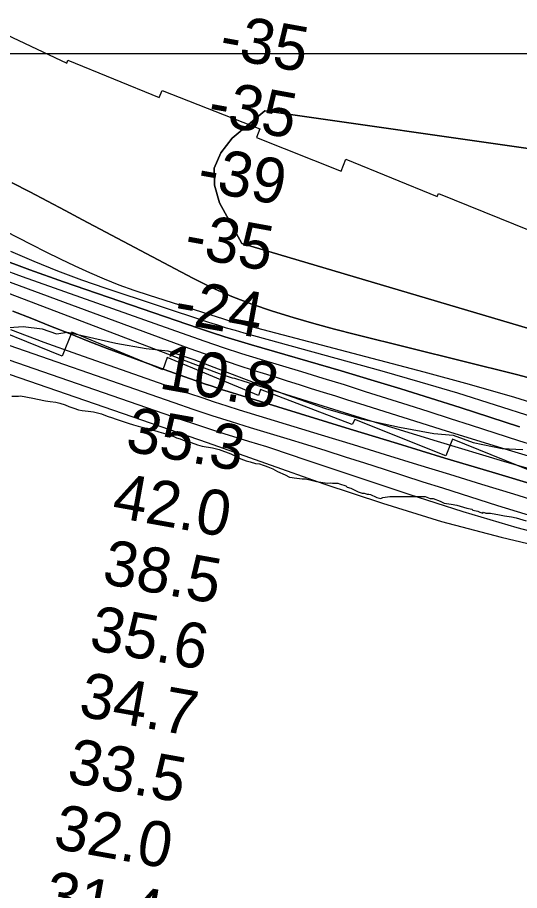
# Model space of a CAD drawing. Extents: x 3263578 to 3301413, y 764927 to 798602.
# Drawn here: x 3284833 to 3285578, y 780646 to 781943 of the extents above; entities that cross this region are included whole.
import ezdxf

# ---------------------------------------------------------------- set-up
doc = ezdxf.new("R2010")
doc.units = 0
for name, color, linetype in [('V-GRID-MAJR', 7, 'Continuous'), ('V-RIVR-EDGE', 7, 'Continuous'), ('V-RIVR-RANG', 7, 'Continuous'), ('V-RRAP-RVMT', 7, 'Continuous'), ('V-SITE-VEGE', 7, 'Continuous'), ('V-TOPO-DPTH', 7, 'Continuous'), ('V-TOPO-MAJR', 7, 'Continuous'), ('V-TOPO-MINR', 7, 'Continuous'), ('V-TOPO-WATR', 7, 'Continuous')]:
    doc.layers.add(name, color=color, linetype=linetype)

msp = doc.modelspace()

# ---------------------------------------------------------------- linework, layer by layer
at = {"layer": 'V-GRID-MAJR'}
msp.add_spline([(3267730.5, 781891.4), (3270351, 781890.6), (3275592.2, 781889.4), (3280833.3, 781889.1), (3286074.5, 781889.4), (3291315.6, 781890.6), (3296556.8, 781892.5), (3299177.4, 781893.7)], degree=3, dxfattribs=at)
at = {"layer": 'V-RIVR-EDGE'}
msp.add_lwpolyline([(3284806.4, 781481.5), (3284841.2, 781483.6), (3284869.4, 781480.5), (3284890.7, 781473), (3284907.2, 781475.2), (3284978.9, 781458.9), (3285023.7, 781451), (3285055.8, 781447.4), (3285094.5, 781434.7), (3285147.5, 781414.2), (3285232.1, 781382.2), (3285289.9, 781362.1), (3285342.9, 781346.7), (3285399.8, 781334), (3285450.6, 781324.7), (3285479.3, 781322.5), (3285508.9, 781311.5), (3285552.3, 781302.3), (3285582.7, 781300.9)], dxfattribs=at)
at = {"layer": 'V-RRAP-RVMT'}
for points in [[(3284789.3, 781929.8), (3284906, 781874.9), (3284907.6, 781879.2), (3285043.2, 781824.1), (3285047.4, 781834.4), (3285192.4, 781777.2), (3285187.7, 781764.6), (3285313, 781714.4), (3285320.2, 781732.3), (3285455.6, 781676.8), (3285457.4, 781681.3), (3285592, 781627), (3285592.5, 781628), (3285729, 781573.2), (3285739, 781597.9), (3285874.8, 781543.3), (3285884.8, 781566.8), (3286017.9, 781512.1), (3286024, 781526.8), (3286160.7, 781473), (3286172.9, 781503.3), (3286307.8, 781449.2), (3286312.8, 781461.3), (3286449.6, 781407.3)], [(3286329.5, 781085.7), (3286319, 781060.8), (3286184.4, 781116.4), (3286179.8, 781104.9), (3286045.2, 781159.1), (3286043.7, 781155.3), (3285908.3, 781210.9), (3285901.9, 781193.6), (3285765.9, 781248.8), (3285757.1, 781226.9), (3285621.5, 781281.1), (3285613.8, 781261.3), (3285478.5, 781316.2), (3285468.6, 781291.5), (3285333.3, 781345.7), (3285329.7, 781338), (3285193.6, 781390.3), (3285190.4, 781381.4), (3285055, 781437.7), (3285048.3, 781419.5), (3284913.6, 781475.2), (3284898.9, 781439.5), (3284759.5, 781496.2)]]:
    msp.add_lwpolyline(points, dxfattribs=at)
at = {"layer": 'V-SITE-VEGE'}
for points in [[(3284824.3, 781380.5), (3284834.3, 781380.3), (3284837.2, 781380.9), (3284855.4, 781377.1), (3284862.5, 781375.8), (3284874.2, 781373.2), (3284881.3, 781372.5), (3284889.5, 781371.2), (3284895.4, 781370), (3284903.6, 781367.5), (3284908.8, 781365.1), (3284916.5, 781362.6), (3284923.5, 781360.1), (3284928.8, 781358.9), (3284937.6, 781358.2), (3284945.8, 781356.9), (3284957.6, 781353.8), (3284965.8, 781350.7), (3284974, 781348.2), (3284977.5, 781346.4), (3284996.8, 781340.2), (3285005, 781337.7), (3285012, 781335.9), (3285022, 781333.4), (3285025, 781332.7), (3285042.5, 781327.2), (3285053.1, 781324.1), (3285058.4, 781322.2), (3285064.8, 781320.4), (3285068.9, 781318.5), (3285074.2, 781316.7), (3285084.7, 781312.4), (3285090.6, 781311.2), (3285100, 781308.1), (3285107, 781306.2), (3285122.3, 781303.6), (3285132.2, 781301.1), (3285149.2, 781294.4), (3285158.6, 781290.1), (3285164.4, 781287.1), (3285172, 781284), (3285177.9, 781282.8), (3285186.1, 781280.3), (3285192, 781279.6), (3285197.3, 781277.8), (3285200.2, 781276.6), (3285204.3, 781275.3), (3285211.9, 781272.3), (3285218.9, 781268.6), (3285230, 781263.2), (3285236.5, 781260.1), (3285240.6, 781259.5), (3285243.5, 781258.8), (3285255.3, 781257.5), (3285260, 781257.4), (3285266.4, 781256.1), (3285276.4, 781253.6), (3285282.9, 781252.4), (3285289.3, 781251.7), (3285292.3, 781251), (3285297, 781251.6), (3285300.5, 781250.9), (3285308.1, 781250.8), (3285310.5, 781250.2), (3285319.9, 781247.1), (3285322.2, 781245.3), (3285327.5, 781243.5), (3285333.3, 781240.4), (3285338.6, 781238), (3285341.5, 781237.4), (3285344.4, 781236.1), (3285347.4, 781236.1), (3285351.5, 781234.9), (3285354.4, 781234.8), (3285356.8, 781234.2), (3285358.5, 781233), (3285363.2, 781231.2)], [(3285363.2, 781231.2), (3285366.1, 781229.7), (3285372, 781228.2), (3285374.9, 781229.7), (3285385.2, 781231.2), (3285438, 781231.4), (3285445.4, 781228.4), (3285449.8, 781228.5), (3285460, 781224.1), (3285465.9, 781221.2), (3285476.2, 781219.7), (3285485, 781218.3), (3285499.7, 781213.9), (3285507, 781212.5), (3285508.5, 781211), (3285515.8, 781209.6), (3285518.8, 781208.1), (3285523.2, 781206.7), (3285524.6, 781208.1), (3285527.6, 781206.7), (3285534.9, 781206.7), (3285548.1, 781203.8), (3285555.4, 781202.3), (3285565.7, 781200.9), (3285573.1, 781199.5), (3285587.7, 781195.1)]]:
    msp.add_lwpolyline(points, dxfattribs=at)
at = {"layer": 'V-TOPO-DPTH'}
for p, q in [((3285199.8, 781803.9), (3285151.2, 781763.5)), ((3285151.2, 781763.5), (3285199.8, 781803.9)), ((3286138.8, 781670.3), (3285199.8, 781803.9)), ((3285199.8, 781803.9), (3286138.8, 781670.3)), ((3285151.2, 781763.5), (3285134.5, 781741.8)), ((3285134.5, 781741.8), (3285151.2, 781763.5)), ((3285134.5, 781741.8), (3285124.8, 781718.8)), ((3285124.8, 781718.8), (3285134.5, 781741.8)), ((3285124.8, 781718.8), (3285125.3, 781693.8)), ((3285125.3, 781693.8), (3285124.8, 781718.8)), ((3285125.3, 781693.8), (3285132.7, 781667.5)), ((3285132.7, 781667.5), (3285125.3, 781693.8)), ((3285132.7, 781667.5), (3285165.5, 781606.9)), ((3285165.5, 781606.9), (3285132.7, 781667.5)), ((3285165.5, 781606.9), (3285920.4, 781382.9)), ((3285920.4, 781382.9), (3285165.5, 781606.9))]:
    msp.add_line(p, q, dxfattribs=at)
for points in [[(3285659.2, 781389.7), (3285573.5, 781412.4), (3285334.5, 781472), (3285303.4, 781480), (3285272.5, 781488.4), (3285241.7, 781497.2), (3285211, 781506.4), (3285180.8, 781516.7), (3285151, 781528.1), (3285121.8, 781541.2), (3285093.2, 781555.4), (3284929.5, 781642.2), (3284903.4, 781656), (3284877.3, 781669.8), (3284851.1, 781683.6), (3284825, 781697.3)], [(3285659.2, 781389.7), (3285573.5, 781412.4), (3285334.5, 781472), (3285303.4, 781480), (3285272.5, 781488.4), (3285241.7, 781497.2), (3285211, 781506.4), (3285180.8, 781516.7), (3285151, 781528.1), (3285121.8, 781541.2), (3285093.2, 781555.4), (3284929.5, 781642.2), (3284903.4, 781656), (3284877.3, 781669.8), (3284851.1, 781683.6), (3284825, 781697.3)], [(3284755.4, 781655.5), (3284853.7, 781605.4), (3284875, 781594.7), (3284896.3, 781584.3), (3284917.8, 781574.1), (3284939.4, 781564.2), (3284961.2, 781554.7), (3284983.2, 781545.8), (3285005.5, 781537.7), (3285028, 781530.1), (3285129.3, 781498), (3285136.8, 781495.6), (3285144.3, 781493.4), (3285151.8, 781491.3), (3285159.4, 781489.2), (3285435.9, 781416.5), (3285503.2, 781398), (3285570.3, 781378.6), (3285636.9, 781357.8)], [(3284755.4, 781655.5), (3284853.7, 781605.4), (3284875, 781594.7), (3284896.3, 781584.3), (3284917.8, 781574.1), (3284939.4, 781564.2), (3284961.2, 781554.7), (3284983.2, 781545.8), (3285005.5, 781537.7), (3285028, 781530.1), (3285129.3, 781498), (3285136.8, 781495.6), (3285144.3, 781493.4), (3285151.8, 781491.3), (3285159.4, 781489.2), (3285435.9, 781416.5), (3285503.2, 781398), (3285570.3, 781378.6), (3285636.9, 781357.8)], [(3285577.9, 781334.6), (3285533.9, 781349), (3285489.9, 781363.3), (3285445.9, 781377.5), (3285401.7, 781391.3), (3285357.4, 781404.7), (3285313, 781417.8), (3285180, 781456.4), (3285160.2, 781462.3), (3285140.5, 781468.4), (3285120.9, 781474.7), (3285101.3, 781481.3), (3284901.1, 781549.9), (3284851.1, 781567.8), (3284801.4, 781586.5)], [(3285577.9, 781334.6), (3285533.9, 781349), (3285489.9, 781363.3), (3285445.9, 781377.5), (3285401.7, 781391.3), (3285357.4, 781404.7), (3285313, 781417.8), (3285180, 781456.4), (3285160.2, 781462.3), (3285140.5, 781468.4), (3285120.9, 781474.7), (3285101.3, 781481.3), (3284901.1, 781549.9), (3284851.1, 781567.8), (3284801.4, 781586.5)], [(3284779.8, 781564.8), (3285087.1, 781451.8), (3285111.2, 781443.1), (3285135.4, 781434.7), (3285159.7, 781426.5), (3285184.1, 781418.6), (3285197.2, 781414.5), (3285215.1, 781408.8), (3285232.9, 781403.2), (3285250.8, 781397.5), (3285268.7, 781391.9), (3285286.6, 781386.3), (3285304.5, 781380.6), (3285322.4, 781375), (3285340.3, 781369.4), (3285468.9, 781328.9), (3285551.3, 781303.5), (3285633.8, 781278.7)], [(3284779.8, 781564.8), (3285087.1, 781451.8), (3285111.2, 781443.1), (3285135.4, 781434.7), (3285159.7, 781426.5), (3285184.1, 781418.6), (3285197.2, 781414.5), (3285215.1, 781408.8), (3285232.9, 781403.2), (3285250.8, 781397.5), (3285268.7, 781391.9), (3285286.6, 781386.3), (3285304.5, 781380.6), (3285322.4, 781375), (3285340.3, 781369.4), (3285468.9, 781328.9), (3285551.3, 781303.5), (3285633.8, 781278.7)], [(3285607.8, 781246.2), (3285537.3, 781267.2), (3285466.9, 781288.4), (3285396.6, 781309.8), (3285326.3, 781331.4), (3285145.3, 781387.2), (3285136.9, 781389.8), (3285128.5, 781392.6), (3285120.1, 781395.4), (3285111.8, 781398.3), (3285050.6, 781419.9), (3285022.3, 781430.1), (3284994, 781440.5), (3284965.9, 781451.2), (3284937.9, 781462.1), (3284910, 781473.3), (3284882, 781484.4), (3284854.1, 781495.6), (3284826.1, 781506.7)]]:
    msp.add_lwpolyline(points, dxfattribs=at)
at = {"layer": 'V-TOPO-MAJR'}
msp.add_lwpolyline([(3284613.4, 781505.8), (3285075.9, 781345.7), (3285096.8, 781338.6), (3285117.8, 781331.6), (3285138.9, 781324.9), (3285160, 781318.4), (3285175.7, 781313.6), (3285189, 781309.5), (3285202.2, 781305.3), (3285215.5, 781301), (3285228.7, 781296.5), (3285241.9, 781292.1), (3285255, 781287.6), (3285268.2, 781283.2), (3285281.4, 781278.8), (3285413.8, 781234.5), (3285493.5, 781209.1), (3285573.6, 781185.3), (3285654.4, 781163.8)], dxfattribs=at)
at = {"layer": 'V-TOPO-MINR'}
for p, q in [((3285199.8, 781803.9), (3285151.2, 781763.5)), ((3286138.8, 781670.3), (3285199.8, 781803.9)), ((3285151.2, 781763.5), (3285134.5, 781741.8)), ((3285134.5, 781741.8), (3285124.8, 781718.8)), ((3285124.8, 781718.8), (3285125.3, 781693.8)), ((3285125.3, 781693.8), (3285132.7, 781667.5)), ((3285132.7, 781667.5), (3285165.5, 781606.9)), ((3285165.5, 781606.9), (3285920.4, 781382.9))]:
    msp.add_line(p, q, dxfattribs=at)
for points in [[(3284825, 781697.3), (3284851.1, 781683.6), (3284877.3, 781669.8), (3284903.4, 781656), (3284929.5, 781642.2), (3285093.2, 781555.4), (3285121.8, 781541.2), (3285151, 781528.1), (3285180.8, 781516.7), (3285211, 781506.4), (3285241.7, 781497.2), (3285272.5, 781488.4), (3285303.4, 781480), (3285334.5, 781472), (3285573.5, 781412.4), (3285659.2, 781389.7)], [(3284755.4, 781655.5), (3284853.7, 781605.4), (3284875, 781594.7), (3284896.3, 781584.3), (3284917.8, 781574.1), (3284939.4, 781564.2), (3284961.2, 781554.7), (3284983.2, 781545.8), (3285005.5, 781537.7), (3285028, 781530.1), (3285129.3, 781498), (3285136.8, 781495.6), (3285144.3, 781493.4), (3285151.8, 781491.3), (3285159.4, 781489.2), (3285435.9, 781416.5), (3285503.2, 781398), (3285570.3, 781378.6), (3285636.9, 781357.8)], [(3284822.2, 781595.6), (3284857.1, 781580.6), (3284892.3, 781566.3), (3284928, 781553.1), (3284963.9, 781540.6), (3285116.4, 781490.2), (3285129.5, 781486), (3285142.6, 781481.9), (3285155.7, 781478.1), (3285168.9, 781474.3), (3285373.6, 781417.7), (3285429.9, 781401.7), (3285486, 781385.1), (3285541.8, 781367.6), (3285597.5, 781349.5)], [(3284801.4, 781586.5), (3284851.1, 781567.8), (3284901.1, 781549.9), (3285101.3, 781481.3), (3285120.9, 781474.7), (3285140.5, 781468.4), (3285160.2, 781462.3), (3285180, 781456.4), (3285313, 781417.8), (3285357.4, 781404.7), (3285401.7, 781391.3), (3285445.9, 781377.5), (3285489.9, 781363.3), (3285533.9, 781349), (3285577.9, 781334.6)], [(3284721.6, 781570.2), (3285124.2, 781417.1), (3285128.2, 781415.6), (3285132.2, 781414.1), (3285136.3, 781412.7), (3285140.3, 781411.4), (3285142.3, 781410.7), (3285145.3, 781409.7), (3285148.4, 781408.7), (3285151.5, 781407.7), (3285154.6, 781406.8), (3285157.8, 781405.8), (3285160.9, 781404.9), (3285164, 781403.9), (3285167.1, 781402.9), (3285357.4, 781343.6), (3285455.7, 781313.3), (3285554.3, 781283.7), (3285653, 781254.8)], [(3284774.9, 781581.9), (3284839.7, 781558), (3285084, 781471.2), (3285111, 781461.8), (3285138.2, 781452.7), (3285165.4, 781443.9), (3285192.8, 781435.4), (3285254.2, 781416.8), (3285285.8, 781407.1), (3285317.4, 781397.4), (3285348.9, 781387.4), (3285380.4, 781377.4), (3285411.9, 781367.3), (3285443.4, 781357.3), (3285474.9, 781347.2), (3285506.3, 781337.1), (3285576.3, 781314.6), (3285642.9, 781293.8)], [(3284444.6, 781542.5), (3285114.1, 781311.3), (3285287.3, 781250.1), (3285374.4, 781221.1), (3285462, 781194.3), (3285550.7, 781170.8), (3285639.9, 781149.5), (3286067.8, 781055.9), (3286070.9, 781055.2), (3286073.9, 781054.5), (3286077, 781053.8), (3286080.1, 781053), (3286129.4, 781040.6), (3286156.8, 781032.8), (3286183.8, 781023.9), (3286210.3, 781013.4), (3286236.3, 781001.8), (3286280.6, 780980.5), (3286329, 780959)], [(3284826.1, 781506.7), (3284854.1, 781495.6), (3284882, 781484.4), (3284910, 781473.3), (3284937.9, 781462.1), (3284965.9, 781451.2), (3284994, 781440.5), (3285022.3, 781430.1), (3285050.6, 781419.9), (3285111.8, 781398.3), (3285120.1, 781395.4), (3285128.5, 781392.6), (3285136.9, 781389.8), (3285145.3, 781387.2), (3285326.3, 781331.4), (3285396.6, 781309.8), (3285466.9, 781288.4), (3285537.3, 781267.2), (3285607.8, 781246.2)], [(3284822.3, 781479.2), (3284871.9, 781460.6), (3284921.8, 781442.6), (3285088.1, 781384.4), (3285106.5, 781378.1), (3285124.9, 781371.9), (3285143.4, 781366), (3285161.9, 781360.2), (3285283.4, 781323), (3285331, 781308.4), (3285378.6, 781293.8), (3285426.2, 781279), (3285473.7, 781264.3), (3285521.3, 781249.6), (3285568.9, 781235), (3285616.5, 781220.5)], [(3284773.8, 781472), (3285065, 781370.8), (3285093.2, 781361.2), (3285121.4, 781351.8), (3285149.7, 781342.8), (3285178.1, 781333.9), (3285232.6, 781317.3), (3285261.5, 781308.4), (3285290.4, 781299.4), (3285319.2, 781290.2), (3285348, 781281), (3285376.8, 781271.6), (3285405.6, 781262.3), (3285434.5, 781253.1), (3285463.3, 781244), (3285545.1, 781218.1), (3285615, 781196.8)]]:
    msp.add_lwpolyline(points, dxfattribs=at)
at = {"layer": 'V-TOPO-WATR'}
msp.add_lwpolyline([(3284779.8, 781564.8), (3285087.1, 781451.8), (3285111.2, 781443.1), (3285135.4, 781434.7), (3285159.7, 781426.5), (3285184.1, 781418.6), (3285197.2, 781414.5), (3285215.1, 781408.8), (3285232.9, 781403.2), (3285250.8, 781397.5), (3285268.7, 781391.9), (3285286.6, 781386.3), (3285304.5, 781380.6), (3285322.4, 781375), (3285340.3, 781369.4), (3285468.9, 781328.9), (3285551.3, 781303.5), (3285633.8, 781278.7)], dxfattribs=at)

# ---------------------------------------------------------------- texts
at = {"layer": 'V-RIVR-RANG'}
for s, rotation, p in [('-35', 349.703, (3285130.2, 781884.2)), ('-35', 349.703, (3285112.9, 781785.7)), ('-39', 349.703, (3285097.3, 781686.9)), ('-35', 349.703, (3285078.1, 781588.7)), ('-24', 349.703, (3285063, 781489.8)), ('10.8', 349.703, (3285041.2, 781392.2)), ('35.3', 349.8383, (3284991.4, 781299.3)), ('42.0', 349.8383, (3284971.1, 781201.3)), ('38.5', 349.8383, (3284956.6, 781102.3)), ('35.6', 349.8383, (3284937.4, 781004.2)), ('34.7', 349.8383, (3284921.8, 780905.4)), ('33.5', 349.8383, (3284904.4, 780806.9)), ('32.0', 349.8383, (3284884.2, 780709)), ('31.4', 349.8383, (3284869.6, 780610))]:
    msp.add_text(s, height=67, rotation=rotation, dxfattribs=at).set_placement(p)

doc.saveas('drawing.dxf')
